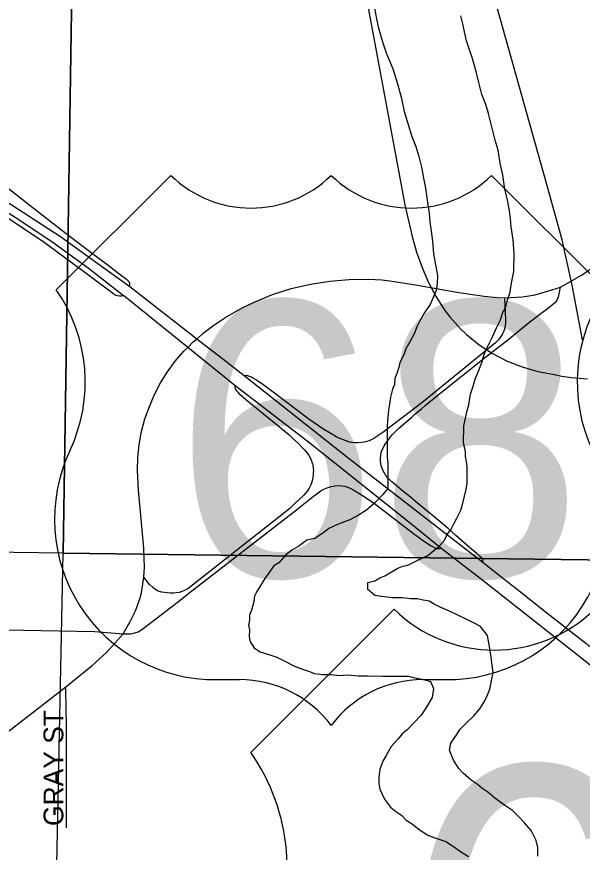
# Model space of a CAD drawing. Extents: x 0 to 68, y 0 to 52.9.
# Drawn here: x 42.8352 to 43.1216, y 37.2725 to 37.6954 of the extents above; entities that cross this region are included whole.
import ezdxf

# ---------------------------------------------------------------- set-up
doc = ezdxf.new("R2010")
doc.units = 0
for name, color, linetype in [('Default', 7, 'Continuous'), ('GM_X_Minor_River', 7, 'Continuous'), ('GM_X_State_Route', 7, 'Continuous')]:
    doc.layers.add(name, color=color, linetype=linetype)

msp = doc.modelspace()

# ---------------------------------------------------------------- linework, layer by layer
at = {"layer": 'Default'}
for p, q in [((42.91328544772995, 37.61511570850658), (42.85527751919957, 37.55710777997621)), ((43.13371557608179, 37.55710777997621), (43.075707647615, 37.61511570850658)), ((43.02628335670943, 37.395547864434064), (42.95377344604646, 37.32303795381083)), ((42.93648861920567, 37.35988082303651), (42.94809020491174, 37.35988082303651)), ((43.040902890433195, 37.35988082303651), (43.05250447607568, 37.35988082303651))]:
    msp.add_line(p, q, dxfattribs=at)
for points in [[(42.258061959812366, 38.48584365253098), (42.87499274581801, 38.477513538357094), (42.858751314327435, 37.42388887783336), (42.258061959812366, 37.43200781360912)], [(43.12169855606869, 37.53188367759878), (43.11653944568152, 37.55949189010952), (43.11138033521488, 37.58247412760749), (43.10330948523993, 37.61162433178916), (43.074454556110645, 37.714519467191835), (43.064833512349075, 37.74727038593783), (43.06019113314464, 37.765446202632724), (43.056409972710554, 37.78413875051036), (43.054343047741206, 37.79888609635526), (43.053654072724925, 37.80986868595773), (43.05330958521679, 37.825985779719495), (43.05330138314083, 37.83747689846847), (43.053809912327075, 37.84931250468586), (43.05535190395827, 37.860631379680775), (43.05791095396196, 37.874525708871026), (43.06099493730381, 37.887394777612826), (43.066129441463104, 37.90711258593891), (43.07184255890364, 37.926046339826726)], [(43.00012727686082, 37.769858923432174), (43.03173810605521, 37.60012501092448), (43.03542084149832, 37.584081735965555), (43.03770922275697, 37.57615032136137), (43.04047332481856, 37.56841575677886), (43.04377056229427, 37.56086163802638), (43.04759273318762, 37.55363560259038), (43.052054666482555, 37.54674585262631), (43.05450708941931, 37.543465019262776), (43.06000248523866, 37.53734626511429), (43.06294703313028, 37.534500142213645), (43.06932825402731, 37.52933282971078), (43.0762098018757, 37.524870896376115), (43.08350965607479, 37.52109793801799), (43.09117040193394, 37.51811237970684), (43.099077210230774, 37.51584040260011), (43.10741872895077, 37.51424099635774), (43.11128191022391, 37.51352741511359), (43.116055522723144, 37.51283023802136), (43.12426580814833, 37.512174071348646)], [(42.892519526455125, 37.558682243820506), (42.875052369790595, 37.57116253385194), (42.857427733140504, 37.583911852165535), (42.832375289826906, 37.60021759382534), (42.814271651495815, 37.61092623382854), (42.79417982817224, 37.62194327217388), (42.773759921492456, 37.632356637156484), (42.75307098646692, 37.64220569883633), (42.72313666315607, 37.65545370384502), (42.63604366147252, 37.693491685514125)], [(42.6836288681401, 37.656739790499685), (42.693976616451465, 37.6548828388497), (42.70751333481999, 37.6514379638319), (42.72582694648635, 37.64561120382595), (42.74960642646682, 37.63601804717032), (42.7787927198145, 37.622599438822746), (42.805183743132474, 37.60876088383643), (42.829337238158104, 37.594443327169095), (42.84839887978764, 37.5818252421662), (42.870452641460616, 37.56557199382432), (42.884428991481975, 37.55506676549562), (42.8854263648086, 37.554463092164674), (42.88628594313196, 37.55423343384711), (42.887224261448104, 37.55411532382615), (42.88825444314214, 37.55411532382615), (42.88923213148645, 37.55423343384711)], [(42.892519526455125, 37.558682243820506), (42.89254577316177, 37.55936465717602), (42.892512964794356, 37.55990271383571), (42.892440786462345, 37.5603685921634), (42.89230299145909, 37.560827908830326), (42.89211926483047, 37.561208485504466), (42.891797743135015, 37.56160218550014), (42.89130561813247, 37.56200244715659), (42.890925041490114, 37.56230428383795), (42.890190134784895, 37.56288171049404), (42.888280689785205, 37.564259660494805), (42.88633843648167, 37.56573603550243), (42.88313634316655, 37.568249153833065), (42.88158778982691, 37.56946962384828), (42.87360224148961, 37.575421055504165), (42.857408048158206, 37.58763887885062), (42.822255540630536, 37.61503219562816)], [(43.11058339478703, 37.558511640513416), (43.121495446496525, 37.56476490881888), (43.129507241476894, 37.57033576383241), (43.137492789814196, 37.576444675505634)], [(42.899645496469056, 37.41177965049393), (42.899921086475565, 37.416602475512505), (42.89956675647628, 37.426353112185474), (42.896935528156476, 37.455782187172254), (42.89643684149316, 37.46567061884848), (42.89655495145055, 37.47229134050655), (42.89718487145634, 37.478898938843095), (42.8984119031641, 37.48543435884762), (42.900170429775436, 37.49183854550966), (42.90239483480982, 37.498091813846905), (42.90503262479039, 37.50416791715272), (42.908103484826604, 37.51005373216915), (42.91158116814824, 37.51570332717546), (42.91551816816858, 37.52106420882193), (42.91988167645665, 37.526090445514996), (42.92181080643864, 37.52805894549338), (42.92462576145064, 37.53080828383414), (42.92642365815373, 37.532278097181), (42.92968480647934, 37.53521116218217), (42.935039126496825, 37.53929908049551), (42.94064278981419, 37.54305891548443), (42.949435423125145, 37.54808515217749), (42.95549840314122, 37.55097228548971), (42.96480940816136, 37.55476492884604), (42.974277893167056, 37.55776361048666), (42.983930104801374, 37.560047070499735), (42.993720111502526, 37.56159562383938), (43.00360198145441, 37.56242895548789), (43.01351665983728, 37.562553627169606), (43.02012425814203, 37.56219929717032), (43.02410718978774, 37.56171373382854), (43.03722396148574, 37.559686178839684), (43.0590415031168, 37.55574917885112), (43.071981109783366, 37.55389878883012), (43.07847059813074, 37.55327543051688), (43.082243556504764, 37.553098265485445)], [(42.92946240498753, 37.52991149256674), (42.92642365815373, 37.532278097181), (42.892519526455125, 37.558682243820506)], [(43.071338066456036, 37.419043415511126), (43.07131181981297, 37.41954210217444), (43.07130525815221, 37.420014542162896), (43.07127901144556, 37.420303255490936), (43.071233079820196, 37.420565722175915), (43.07118714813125, 37.42072320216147), (43.07110840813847, 37.42091349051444), (43.070977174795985, 37.42114971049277), (43.07082625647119, 37.421379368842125), (43.0706556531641, 37.42158278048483), (43.07043255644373, 37.42181243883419), (43.07014384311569, 37.422101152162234), (43.0697698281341, 37.422389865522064), (43.06827376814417, 37.42364970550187), (43.06557692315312, 37.425880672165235), (43.06321472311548, 37.427947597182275), (43.05764386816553, 37.43279010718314), (43.05364125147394, 37.436333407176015), (43.04560320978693, 37.44318378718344), (43.0380835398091, 37.44924020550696), (43.03359535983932, 37.45302628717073), (43.03060980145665, 37.45536880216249), (43.027158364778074, 37.45824281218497), (43.02510456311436, 37.45999477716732), (43.02395627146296, 37.46113650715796), (43.02293921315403, 37.46224542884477), (43.0221321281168, 37.463262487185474), (43.021377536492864, 37.46439109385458), (43.0207804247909, 37.46552626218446), (43.02024236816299, 37.46675985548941), (43.01975680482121, 37.46832153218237), (43.01954026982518, 37.46928609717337), (43.01942215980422, 37.470460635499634), (43.019389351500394, 37.47177296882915), (43.01959932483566, 37.473583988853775), (43.01984866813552, 37.4747650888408), (43.020189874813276, 37.47577558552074), (43.020734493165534, 37.477041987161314), (43.02132504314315, 37.4781377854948), (43.02187622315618, 37.479108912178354), (43.022716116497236, 37.48029001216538), (43.02343133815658, 37.48130050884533), (43.024356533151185, 37.48256691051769), (43.025524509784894, 37.4839186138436), (43.026869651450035, 37.48532937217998), (43.028575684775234, 37.48691073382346), (43.035255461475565, 37.492796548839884), (43.03665965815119, 37.49400389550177), (43.040275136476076, 37.497002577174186), (43.04210584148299, 37.49859050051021), (43.05034729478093, 37.50536214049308), (43.07099685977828, 37.52182536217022), (43.079454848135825, 37.52847233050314), (43.083673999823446, 37.53164161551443), (43.09427765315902, 37.5402636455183), (43.10010441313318, 37.544922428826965), (43.103765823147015, 37.547527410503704), (43.10841148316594, 37.55131349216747), (43.109526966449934, 37.5534197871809), (43.11058339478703, 37.558511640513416)], [(43.082243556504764, 37.553098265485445), (43.09137739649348, 37.553570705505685), (43.097715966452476, 37.554718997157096), (43.10406765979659, 37.556523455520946), (43.11058339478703, 37.558511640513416)], [(43.14536022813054, 37.35166166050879), (43.07056378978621, 37.41046731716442), (43.05005201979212, 37.42645153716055), (43.03468459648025, 37.438964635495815), (42.983831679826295, 37.47934513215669), (42.94568871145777, 37.508826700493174), (42.92181080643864, 37.52805894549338), (42.88923213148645, 37.55423343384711)], [(43.082243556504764, 37.553098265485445), (43.08280129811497, 37.54218621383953), (43.082670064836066, 37.540145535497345), (43.08261757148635, 37.53926627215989), (43.08238135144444, 37.53817703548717), (43.08216481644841, 37.53720590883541), (43.08175143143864, 37.53597887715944), (43.081246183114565, 37.53496838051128), (43.08039316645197, 37.53349856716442), (43.07917269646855, 37.53189752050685), (43.07769632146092, 37.5302964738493), (43.04114127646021, 37.50069023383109), (43.03909403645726, 37.49897107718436), (43.03534076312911, 37.496011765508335), (43.02069512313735, 37.48502753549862), (43.01749302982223, 37.482862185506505), (43.0160166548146, 37.48194355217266), (43.01363476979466, 37.480808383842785), (43.01248647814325, 37.48040812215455), (43.01117414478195, 37.48003410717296), (43.00980275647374, 37.47984381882), (43.00819514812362, 37.479725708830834), (43.00638412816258, 37.47978476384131), (43.004973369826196, 37.47989631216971), (43.00367415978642, 37.48011940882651), (43.001469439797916, 37.48085431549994), (42.99935658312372, 37.48174670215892), (42.996968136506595, 37.48284250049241), (42.99476997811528, 37.484056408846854), (42.99026867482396, 37.486851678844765), (42.98321488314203, 37.49174012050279), (42.96444851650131, 37.505821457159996), (42.95919918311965, 37.50968627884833), (42.95778842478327, 37.51065740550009), (42.956357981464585, 37.51156947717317), (42.95514407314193, 37.51234375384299), (42.95406139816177, 37.51291461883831), (42.953582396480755, 37.51315083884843), (42.952683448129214, 37.513498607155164), (42.95238161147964, 37.51359047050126), (42.951941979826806, 37.513675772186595), (42.95147610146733, 37.51372170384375), (42.9510364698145, 37.51370201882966), (42.95045248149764, 37.51356422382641)], [(42.9395376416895, 37.52206480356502), (42.92946240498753, 37.52991149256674)], [(43.08706984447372, 37.40658318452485), (43.086633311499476, 37.40692401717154), (43.071338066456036, 37.419043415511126), (43.04523575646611, 37.43926647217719), (43.0037528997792, 37.4715236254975), (42.95045248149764, 37.51356422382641), (42.9395376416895, 37.52206480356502)], [(42.94568871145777, 37.508826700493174), (42.9456624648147, 37.50841987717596), (42.945714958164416, 37.507829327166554), (42.94575432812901, 37.507553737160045), (42.945806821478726, 37.507363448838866), (42.94589212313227, 37.50712066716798), (42.94602991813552, 37.50687788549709), (42.946207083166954, 37.50662198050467), (42.94659422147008, 37.50610360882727), (42.947335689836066, 37.50523090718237), (42.94794592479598, 37.50460754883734), (42.948608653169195, 37.50399075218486), (42.94950760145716, 37.50320991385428), (42.95009815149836, 37.50264561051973), (42.9529984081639, 37.50028997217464), (42.96286059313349, 37.492140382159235), (42.967270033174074, 37.488643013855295), (42.97318865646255, 37.4837152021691), (42.97488812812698, 37.48210103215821), (42.97786056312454, 37.47939106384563), (42.979409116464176, 37.47775720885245), (42.98091173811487, 37.476123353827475), (42.98242092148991, 37.4743582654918), (42.983109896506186, 37.47341338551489), (42.983542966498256, 37.47259317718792), (42.98397603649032, 37.47177953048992), (42.98448128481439, 37.47061811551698), (42.984724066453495, 37.469916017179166), (42.98492091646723, 37.469108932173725), (42.98509808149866, 37.46836746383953), (42.98530805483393, 37.466832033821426), (42.985432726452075, 37.46580185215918), (42.98539335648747, 37.46480447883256), (42.98530805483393, 37.46355776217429), (42.985091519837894, 37.46209451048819), (42.98476999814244, 37.460460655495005), (42.98410726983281, 37.4584790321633), (42.98327393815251, 37.45673362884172), (42.98242748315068, 37.45538848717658), (42.98064270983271, 37.453262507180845), (42.97592487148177, 37.44890556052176), (42.97346424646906, 37.446418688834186), (42.921896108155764, 37.40575604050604), (42.91978325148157, 37.40479147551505), (42.917473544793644, 37.404017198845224), (42.91461265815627, 37.403689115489), (42.91307722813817, 37.4036694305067), (42.9113843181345, 37.40375473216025), (42.90868091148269, 37.40415499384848), (42.90683708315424, 37.404725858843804), (42.90509824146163, 37.405729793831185), (42.90394338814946, 37.40664842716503), (42.9024932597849, 37.408059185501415), (42.899645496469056, 37.41177965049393)], [(42.889205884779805, 37.38309204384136), (42.89132530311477, 37.38298049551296), (42.892900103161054, 37.38309204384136), (42.89506545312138, 37.383472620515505), (42.896751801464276, 37.3841222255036), (42.89859562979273, 37.385263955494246), (42.902880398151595, 37.38846604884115), (42.9165549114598, 37.39882692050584), (42.92398927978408, 37.40475866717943), (42.97532775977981, 37.444614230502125), (42.985445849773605, 37.45269820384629), (42.98721749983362, 37.45396460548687), (42.98919256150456, 37.45536880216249), (42.99077392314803, 37.45626775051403), (42.99251276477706, 37.45700265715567), (42.99450751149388, 37.45756039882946), (42.99650225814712, 37.457921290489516), (42.99824766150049, 37.45809189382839), (42.99991432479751, 37.45803940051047), (43.0014169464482, 37.45782286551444), (43.0026964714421, 37.45736354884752), (43.00413347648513, 37.456694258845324), (43.005616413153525, 37.455933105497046), (43.00847073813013, 37.45422051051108), (43.0116990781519, 37.45228481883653), (43.01637754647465, 37.44900398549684), (43.036869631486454, 37.433275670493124), (43.03915309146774, 37.43160900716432), (43.04073445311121, 37.43050664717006), (43.04303759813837, 37.42899746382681), (43.044776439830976, 37.42781636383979), (43.04608221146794, 37.42701584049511), (43.04672525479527, 37.426674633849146), (43.04723706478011, 37.42645153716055), (43.04781449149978, 37.426261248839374), (43.04817538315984, 37.4261825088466), (43.04848378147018, 37.426156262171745), (43.04895622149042, 37.4261825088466), (43.04952052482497, 37.42628093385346), (43.05005201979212, 37.42645153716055)], [(42.889205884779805, 37.38309204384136), (42.892512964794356, 37.38889911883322), (42.895419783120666, 37.39466682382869), (42.89765074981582, 37.40071011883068), (42.898477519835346, 37.403813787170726), (42.899645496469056, 37.41177965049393)], [(43.10372055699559, 37.39358277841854), (43.08706984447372, 37.40658318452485)], [(43.14534733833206, 37.36108176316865), (43.10372055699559, 37.39358277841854)], [(42.72675214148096, 37.386628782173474), (42.73527574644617, 37.38659597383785), (42.77582028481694, 37.38639256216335), (42.829494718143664, 37.38504085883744), (42.87482271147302, 37.384299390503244), (42.889205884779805, 37.38309204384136)], [(42.86011801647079, 37.35613671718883), (42.873530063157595, 37.36693722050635), (42.88070852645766, 37.37353825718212), (42.889205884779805, 37.38309204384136)], [(42.81198819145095, 37.31864335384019), (42.827086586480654, 37.33052653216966), (42.86011801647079, 37.35613671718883)], [(42.860400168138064, 37.28492294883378), (42.86051171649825, 37.33777717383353), (42.86036735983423, 37.34429947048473), (42.86011801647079, 37.35613671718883)]]:
    msp.add_lwpolyline(points, dxfattribs=at)
for points in [[(42.87499274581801, 38.477513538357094), (43.93627133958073, 38.465178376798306), (43.92040418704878, 37.41033685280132), (42.858751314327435, 37.42388887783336)], [(43.92040418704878, 37.41033685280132), (43.92064869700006, 37.39832966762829), (43.90273387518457, 36.34072989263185), (42.8371812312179, 36.36114687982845), (42.858751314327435, 37.42388887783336)]]:
    msp.add_lwpolyline(points, close=True, dxfattribs=at)
for centre, radius, start, end in [((42.95389099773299, 37.65654165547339), 0.058007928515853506, 225.57299599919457, 314.4270040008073), ((43.03510209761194, 37.65654165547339), 0.05800792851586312, 225.57299599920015, 314.4270040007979), ((42.788754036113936, 37.51052592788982), 0.08121109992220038, 334.5471236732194, 35.00092915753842), ((43.200239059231, 37.51052592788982), 0.08121109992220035, 144.99907084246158, 205.4528763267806), ((42.93558396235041, 37.44108688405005), 0.08121109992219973, 154.8319194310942, 270.63826363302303), ((43.05340913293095, 37.44108688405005), 0.08121109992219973, 269.36173636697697, 25.168080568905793), ((43.07704029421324, 37.44733029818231), 0.07250991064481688, 225.57299599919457, 314.4270040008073), ((42.94809020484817, 37.30187289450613), 0.05800792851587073, 36.86989764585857, 89.99999993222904), ((43.04090289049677, 37.30187289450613), 0.05800792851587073, 90.00000006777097, 143.13010235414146), ((42.87061909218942, 37.264810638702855), 0.10151387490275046, 334.5471236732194, 35.00092915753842)]:
    msp.add_arc(centre, radius, start, end, dxfattribs=at)
at = {"layer": 'GM_X_Minor_River'}
for points in [[(43.0164142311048, 37.69981348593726), (43.01736423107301, 37.694275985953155), (43.01832923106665, 37.69024598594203), (43.01929923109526, 37.68672098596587), (43.02075673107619, 37.68168098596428), (43.02221923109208, 37.67714598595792), (43.02565923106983, 37.66907098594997), (43.02809423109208, 37.66151098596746), (43.03003173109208, 37.65395598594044), (43.031474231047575, 37.64740848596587), (43.03341923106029, 37.64086098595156), (43.035371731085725, 37.63481098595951), (43.03732923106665, 37.62976848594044), (43.03878673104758, 37.624728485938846), (43.040241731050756, 37.61918598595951), (43.04119173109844, 37.61365098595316), (43.04214673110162, 37.60861848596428), (43.04309173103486, 37.60258098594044), (43.04403423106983, 37.5960384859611), (43.044491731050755, 37.59151348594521), (43.04496173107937, 37.58799348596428), (43.04542673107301, 37.58447098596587), (43.04588423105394, 37.579945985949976), (43.046341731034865, 37.575418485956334), (43.04729423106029, 37.56988348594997), (43.04824423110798, 37.56434598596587), (43.0482067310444, 37.56033098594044), (43.04766673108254, 37.55681848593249), (43.04612673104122, 37.55331848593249), (43.044584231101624, 37.549815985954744), (43.04152673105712, 37.54532848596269), (43.03948173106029, 37.54183348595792), (43.037946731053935, 37.53883348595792), (43.036399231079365, 37.53483098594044), (43.0343517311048, 37.53083348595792), (43.03230673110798, 37.52733848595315), (43.031274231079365, 37.52433598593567), (43.02922173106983, 37.520338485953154), (43.028696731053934, 37.51783348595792), (43.02766173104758, 37.51482848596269), (43.026631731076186, 37.51232598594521), (43.0266017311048, 37.50931348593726), (43.02557173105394, 37.50681098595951), (43.02452923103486, 37.5028034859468), (43.02399423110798, 37.49929098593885), (43.02345923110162, 37.496285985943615), (43.022904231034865, 37.49076598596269), (43.02287923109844, 37.48825098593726), (43.02285423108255, 37.4857409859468), (43.022814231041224, 37.48172348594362), (43.02277173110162, 37.47720098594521), (43.0227267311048, 37.47268348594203), (43.02319423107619, 37.46916098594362), (43.02315173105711, 37.46463848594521), (43.023109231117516, 37.46062098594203), (43.02307173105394, 37.45660348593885), (43.020531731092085, 37.4536159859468)], [(43.06784923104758, 37.667628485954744), (43.065906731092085, 37.674683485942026), (43.06443923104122, 37.67871598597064), (43.0629767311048, 37.683253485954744), (43.06201673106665, 37.68778348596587), (43.06105173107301, 37.69181348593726), (43.060086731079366, 37.69584098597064)], [(43.056391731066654, 37.319113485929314), (43.054431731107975, 37.32415598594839), (43.05496673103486, 37.32766848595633), (43.058024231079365, 37.33215848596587), (43.059556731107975, 37.33465348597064), (43.0626017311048, 37.33763598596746), (43.06666173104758, 37.341613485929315), (43.0697067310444, 37.345098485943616), (43.072259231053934, 37.34909098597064), (43.073799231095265, 37.352590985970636), (43.0748317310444, 37.35509348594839), (43.075884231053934, 37.36010598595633), (43.07642173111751, 37.363615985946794), (43.07595423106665, 37.367138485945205), (43.07549173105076, 37.37115848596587), (43.07502173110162, 37.37468098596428), (43.07358923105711, 37.38223348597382), (43.07011673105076, 37.3867884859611), (43.06711673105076, 37.38832848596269), (43.063116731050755, 37.39037848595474), (43.05761673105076, 37.39294848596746), (43.05311673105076, 37.395003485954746), (43.04961423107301, 37.39654848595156), (43.04661173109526, 37.398083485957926), (43.04411673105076, 37.39961848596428), (43.041106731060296, 37.40015348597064), (43.03809923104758, 37.400683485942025), (43.0345817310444, 37.400723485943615), (43.030569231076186, 37.40126598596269), (43.025544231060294, 37.40131848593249), (43.02002173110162, 37.40187848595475), (43.01650923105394, 37.40241598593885), (43.01302173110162, 37.405465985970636), (43.01305923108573, 37.40898348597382), (43.01658423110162, 37.40995098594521), (43.019111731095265, 37.41143098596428), (43.02163173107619, 37.412410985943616), (43.02415923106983, 37.41389098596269), (43.028201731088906, 37.41636098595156), (43.03072423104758, 37.41734098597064), (43.03324423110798, 37.417815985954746), (43.03627173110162, 37.41929098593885), (43.03930173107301, 37.42076598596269), (43.04333923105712, 37.422733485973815), (43.049416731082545, 37.427695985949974), (43.05195923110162, 37.430683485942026), (43.05298673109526, 37.43318348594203), (43.05502173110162, 37.435675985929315), (43.05655923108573, 37.438670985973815), (43.058094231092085, 37.441670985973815), (43.0601442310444, 37.44566848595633), (43.061184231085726, 37.44917348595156), (43.06275923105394, 37.45619098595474), (43.0632892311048, 37.45919848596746), (43.06332173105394, 37.46221348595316), (43.06334423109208, 37.464723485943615), (43.063376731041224, 37.46773848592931), (43.06289673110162, 37.47025598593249), (43.06242173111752, 37.47277098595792), (43.06244423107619, 37.47528348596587), (43.06148423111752, 37.47981348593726), (43.061506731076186, 37.48232598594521), (43.061544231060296, 37.48584098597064), (43.06156673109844, 37.48835348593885), (43.06261673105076, 37.49286348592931), (43.0631442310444, 37.49536848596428), (43.06418173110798, 37.49887598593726), (43.064719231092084, 37.502388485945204), (43.06524673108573, 37.504893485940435), (43.066286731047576, 37.50839848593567), (43.06732423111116, 37.51190348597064), (43.06938423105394, 37.516905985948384), (43.070931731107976, 37.52090848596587), (43.07196923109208, 37.52441598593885), (43.07299923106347, 37.52691598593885), (43.07454173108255, 37.53041848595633), (43.076076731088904, 37.5334134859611), (43.07813173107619, 37.53791598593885), (43.08018173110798, 37.5419134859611), (43.081219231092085, 37.54541848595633), (43.08275173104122, 37.547913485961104), (43.083794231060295, 37.551920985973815), (43.08483423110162, 37.5554284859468), (43.08589923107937, 37.56144348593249), (43.08695423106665, 37.566455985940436), (43.08704173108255, 37.575498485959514), (43.086609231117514, 37.582535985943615), (43.08566673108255, 37.58907848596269), (43.085204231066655, 37.5931009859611), (43.084741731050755, 37.597123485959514), (43.08379173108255, 37.602660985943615), (43.08233923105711, 37.60820348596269), (43.08140173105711, 37.615245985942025), (43.07995423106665, 37.621285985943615), (43.07901173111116, 37.62782598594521), (43.077554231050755, 37.63286598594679), (43.07417173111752, 37.646465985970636), (43.07270923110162, 37.65100098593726), (43.07074923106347, 37.65604598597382), (43.06930173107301, 37.662088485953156), (43.06784923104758, 37.667628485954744)], [(43.020531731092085, 37.4536159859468), (43.01646673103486, 37.44913598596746), (43.01241173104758, 37.44566098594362), (43.00836923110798, 37.44319098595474), (43.00382423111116, 37.4407259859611), (42.9997892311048, 37.43926098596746), (42.99726673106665, 37.43828348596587), (42.993229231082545, 37.43631598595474), (42.99069673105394, 37.43433348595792), (42.98614673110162, 37.43136348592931), (42.98211673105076, 37.430403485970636), (42.97806923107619, 37.42743098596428), (42.974531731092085, 37.425458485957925), (42.971494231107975, 37.42297848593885), (42.967936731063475, 37.418995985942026), (42.965409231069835, 37.417515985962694), (42.963369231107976, 37.41452098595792), (42.96082673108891, 37.411030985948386), (42.956744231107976, 37.40454348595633), (42.95571173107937, 37.402043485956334), (42.95517673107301, 37.39853098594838), (42.954136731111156, 37.395025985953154), (42.953106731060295, 37.39252348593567), (42.9530817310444, 37.390013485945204), (42.952554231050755, 37.38750598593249), (42.95303423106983, 37.3849909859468), (42.95299923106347, 37.381473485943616), (42.9534767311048, 37.378958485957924), (42.9554567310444, 37.37592348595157), (42.95845173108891, 37.373880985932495), (42.962461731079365, 37.37283598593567), (42.966966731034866, 37.37128098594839), (42.97096673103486, 37.369230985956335), (42.975966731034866, 37.36666598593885), (42.979969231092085, 37.36511848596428), (42.98297173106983, 37.36408348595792), (42.985979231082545, 37.363048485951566), (42.98999423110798, 37.36250348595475), (42.99451423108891, 37.362455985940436), (42.998529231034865, 37.361913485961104), (43.00255423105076, 37.36237348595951), (43.00807173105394, 37.36181348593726), (43.01309673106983, 37.36176098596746), (43.020631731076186, 37.36168348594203), (43.0271642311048, 37.36161348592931), (43.03369423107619, 37.361548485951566), (43.036204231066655, 37.36101848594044), (43.04121423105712, 37.35996348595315), (43.04472173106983, 37.35892098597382), (43.046194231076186, 37.355388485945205), (43.045649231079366, 37.35087348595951), (43.04360423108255, 37.34737848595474), (43.04207423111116, 37.34488098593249), (43.04003423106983, 37.34189098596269), (43.032924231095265, 37.334428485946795), (43.0303942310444, 37.332445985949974), (43.02836173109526, 37.32995348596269), (43.02480423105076, 37.32597348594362), (43.022249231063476, 37.32147848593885), (43.02071673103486, 37.31898348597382), (43.01916673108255, 37.31447848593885), (43.01862173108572, 37.31046348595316), (43.01859423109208, 37.30745098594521), (43.01906673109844, 37.30443098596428), (43.02152923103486, 37.299383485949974), (43.02450423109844, 37.295333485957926), (43.026996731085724, 37.29329848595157), (43.02999173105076, 37.291255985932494), (43.03247923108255, 37.28871848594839), (43.03497423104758, 37.28718598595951), (43.03946173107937, 37.28362348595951), (43.0434567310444, 37.281070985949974), (43.04645923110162, 37.28003348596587), (43.049464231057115, 37.27899848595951), (43.05247173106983, 37.27796098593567), (43.05646423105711, 37.27540848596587), (43.0599567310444, 37.27286098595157), (43.063951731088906, 37.27030848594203)], [(43.09912423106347, 37.270445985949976), (43.09916673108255, 37.27496598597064), (43.09819673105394, 37.278490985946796), (43.09573423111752, 37.28354098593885), (43.09225673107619, 37.28759598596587), (43.08927173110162, 37.29064098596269), (43.08628673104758, 37.29368598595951), (43.08229173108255, 37.296238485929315), (43.07730423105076, 37.29980848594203), (43.07381673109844, 37.302855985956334), (43.07082173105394, 37.304898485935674), (43.06832923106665, 37.306933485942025), (43.06533423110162, 37.30897348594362), (43.0613517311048, 37.31253348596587), (43.05886173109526, 37.31507098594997), (43.056391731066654, 37.319113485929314)]]:
    msp.add_lwpolyline(points, dxfattribs=at)
at = {"layer": 'GM_X_State_Route'}
msp.add_lwpolyline([(42.70643991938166, 37.65808970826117), (42.737388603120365, 37.64452196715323), (42.740735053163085, 37.643058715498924), (42.75840562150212, 37.63488287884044), (42.77702763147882, 37.62631334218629), (42.796561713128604, 37.616044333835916), (42.813293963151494, 37.60688424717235), (42.83453407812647, 37.593984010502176), (42.85296579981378, 37.5816940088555), (42.8713975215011, 37.56836070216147), (42.88923213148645, 37.55423343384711)], dxfattribs=at)

# ---------------------------------------------------------------- texts
at = {"layer": 'Default'}
for height, p in [(0.13921902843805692, (42.914810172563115, 37.41208795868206)), (0.17402378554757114, (43.02818926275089, 37.14176317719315))]:
    msp.add_text('68', height=height, dxfattribs=at).set_placement(p)
msp.add_text('GRAY ST', height=0.01, rotation=90, dxfattribs=at).set_placement((42.85885553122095, 37.28577885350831))

doc.saveas('drawing.dxf')
